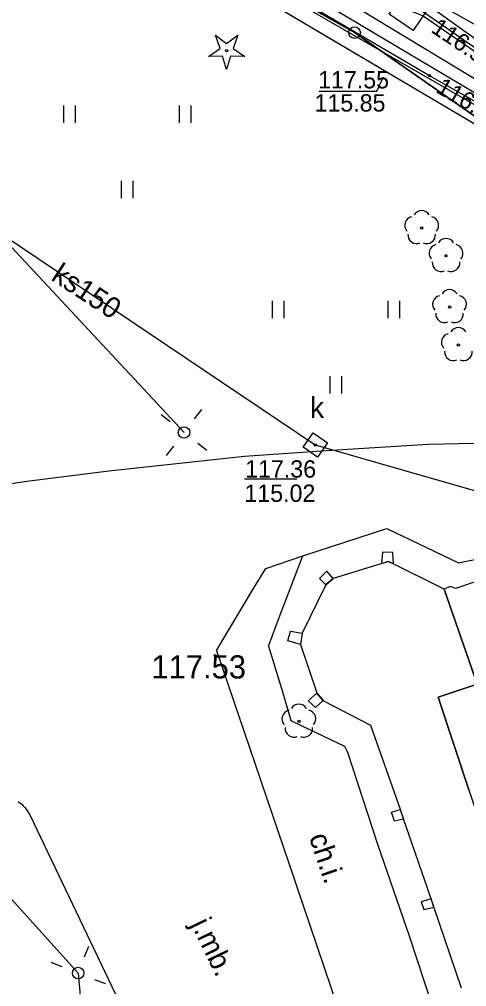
# Model space of a CAD drawing. Extents: x 6434771 to 6436222, y 5663454 to 5664782.
# Drawn here: x 6435012.47 to 6435031.8, y 5663961.14 to 5664002.92 of the extents above; entities that cross this region are included whole.
import ezdxf

# ---------------------------------------------------------------- set-up
doc = ezdxf.new("R2010")
doc.units = 0
for name, color, linetype in [('Warstwa 1', 7, 'Continuous'), ('Warstwa 10', 7, 'Continuous'), ('Warstwa 11', 7, 'Continuous'), ('Warstwa 12', 7, 'Continuous'), ('Warstwa 14', 7, 'Continuous'), ('Warstwa 15', 7, 'Continuous'), ('Warstwa 2', 7, 'Continuous'), ('Warstwa 25', 7, 'Continuous'), ('Warstwa 4', 7, 'Continuous'), ('Warstwa 5', 7, 'Continuous'), ('Warstwa 6', 7, 'Continuous'), ('Warstwa 7', 7, 'Continuous'), ('Warstwa 8', 7, 'Continuous'), ('Warstwa 9', 7, 'Continuous')]:
    doc.layers.add(name, color=color, linetype=linetype)

msp = doc.modelspace()

# ---------------------------------------------------------------- linework, layer by layer
at = {"layer": 'Warstwa 1'}
for p, q in [((6434999.334, 5664017.996), (6435026.957, 5664002.35)), ((6434999.334, 5664017.996), (6435026.957, 5664002.35)), ((6435026.957, 5664002.35), (6435050.759, 5663985.791)), ((6435026.957, 5664002.35), (6435050.759, 5663985.791))]:
    msp.add_line(p, q, dxfattribs=at)
msp.add_lwpolyline([(6435037.976, 5663980.581), (6435031.321, 5663978.344), (6435031.103, 5663978.433), (6435030.834, 5663978.315), (6435032.261, 5663974.203), (6435030.566, 5663973.645), (6435039.149, 5663947.769)], dxfattribs=at)
at = {"layer": 'Warstwa 10'}
for points in [[(6435039.27, 5663995.38), (6435030.2, 5664000.49), (6435026.78, 5664002.49), (6435005.3, 5664015.02), (6435001.82, 5664020.36), (6434989.95, 5664026.95), (6434987.82, 5664026.16), (6434986.6, 5664026.34), (6434978.53, 5664030.75), (6434978.42, 5664032.99), (6434977.19, 5664033.85), (6434965.42, 5664040.09), (6434950.99, 5664047.76), (6434936.21, 5664055.56), (6434923.51, 5664061.95), (6434922, 5664062.6), (6434919.82, 5664061.67), (6434916.14, 5664063.34), (6434915.04, 5664064.99), (6434913.7, 5664066.79), (6434899.99, 5664073.52), (6434899.07, 5664073.93), (6434899.76, 5664075.88), (6434904.43, 5664090.76)], [(6434898.671, 5664074.419), (6434902.76, 5664072.365), (6434912.576, 5664067.627), (6434922.039, 5664062.843), (6434928.491, 5664059.745), (6434937.421, 5664055.317), (6434945.409, 5664050.998), (6434960.407, 5664042.783), (6434962.523, 5664038.882), (6434979.882, 5664029.167), (6434995.86, 5664020.139), (6435019.103, 5664006.754), (6435039.449, 5663995.035), (6435046.546, 5663989.977), (6435049.657, 5663987.84), (6435051.881, 5663986.317), (6435053.049, 5663985.633), (6435057.374, 5663981.038), (6435060.712, 5663977.517), (6435062.186, 5663975.788), (6435062.844, 5663975.005)], [(6434897.799, 5664073.869), (6434902.99, 5664071.376), (6434906.697, 5664069.461), (6434912.456, 5664066.861), (6434925.794, 5664060.729), (6434928.609, 5664060.01), (6434931.137, 5664057.624), (6434949.054, 5664048.986), (6434962.469, 5664041.023), (6434978.882, 5664032.044), (6434990.046, 5664026.529), (6434993.502, 5664024.497), (6435013.504, 5664012.944), (6435029.359, 5664004.111), (6435038.639, 5663997.479)], [(6434896.42, 5664071.06), (6434898.16, 5664073.03), (6434900.23, 5664072.06), (6434923.31, 5664061.23), (6434926.55, 5664059.81), (6434927.25, 5664060), (6434930.24, 5664058.57), (6434930.73, 5664057.88), (6434948.57, 5664048.49), (6434986.66, 5664027.63), (6435008.6, 5664015.27), (6435029.24, 5664003.72), (6435037.15, 5663998.25), (6435049.94, 5663990.19), (6435056.65, 5663985.18), (6435065.79, 5663976.31), (6435067.86, 5663972.11), (6435071.01, 5663962.36), (6435072.82, 5663959.6), (6435082.35, 5663954.64), (6435097.639, 5663946.244)]]:
    msp.add_lwpolyline(points, dxfattribs=at)
msp.add_lwpolyline([(6435020.642, 5664001.322), (6435021.144, 5664001.669), (6435020.942, 5664002.245), (6435021.427, 5664001.875), (6435021.912, 5664002.245), (6435021.71, 5664001.669), (6435022.212, 5664001.322), (6435021.602, 5664001.336), (6435021.427, 5664000.752), (6435021.252, 5664001.336)], close=True, dxfattribs=at)
for centre, radius in [((6435026.957, 5664002.35), 0.25), ((6435026.957, 5664002.35), 0.25), ((6435021.427, 5664001.577), 0.05)]:
    msp.add_circle(centre, radius, dxfattribs=at)
at = {"layer": 'Warstwa 11'}
for points in [[(6435028.634, 5663979.41), (6435028.615, 5663979.9), (6435028.158, 5663979.917), (6435028.117, 5663979.416), (6435028.428, 5663979.511)], [(6435026.035, 5663978.776), (6435025.758, 5663979.088), (6435025.436, 5663978.776), (6435025.719, 5663978.493)], [(6435024.615, 5663975.926), (6435024.073, 5663976.079), (6435024.184, 5663976.498), (6435024.698, 5663976.414)], [(6435025.329, 5663973.822), (6435024.952, 5663973.493), (6435025.267, 5663973.195), (6435025.604, 5663973.502)], [(6435029.066, 5663968.379), (6435028.687, 5663968.295), (6435028.551, 5663968.679), (6435028.933, 5663968.792)], [(6435030.379, 5663964.582), (6435030.262, 5663964.932), (6435029.84, 5663964.811), (6435029.953, 5663964.483)]]:
    msp.add_lwpolyline(points, close=True, dxfattribs=at)
for centre in [(6435029.858, 5663993.916), (6435030.911, 5663992.71), (6435031.062, 5663990.5), (6435031.443, 5663988.86), (6435024.551, 5663972.598)]:
    msp.add_circle(centre, 0.05, dxfattribs=at)
for centre, start, end in [((6435029.858, 5663994.291), 30.1471, 149.8529), ((6435029.501, 5663994.032), 102.1471, 221.8529), ((6435030.215, 5663994.032), 318.1471, 77.8529), ((6435029.638, 5663993.613), 174.1471, 293.8529), ((6435030.078, 5663993.613), 246.1471, 5.8529), ((6435030.554, 5663992.826), 102.1471, 221.8529), ((6435030.911, 5663993.085), 30.1471, 149.8529), ((6435031.268, 5663992.826), 318.1471, 77.8529), ((6435030.691, 5663992.407), 174.1471, 293.8529), ((6435031.131, 5663992.407), 246.1471, 5.8529), ((6435031.062, 5663990.875), 30.1471, 149.8529), ((6435030.705, 5663990.616), 102.1471, 221.8529), ((6435031.419, 5663990.616), 318.1471, 77.8529), ((6435030.842, 5663990.197), 174.1471, 293.8529), ((6435031.282, 5663990.197), 246.1471, 5.8529), ((6435031.443, 5663989.235), 30.1471, 149.8529), ((6435031.086, 5663988.976), 102.1471, 221.8529), ((6435031.223, 5663988.557), 174.1471, 293.8529), ((6435031.663, 5663988.557), 246.1471, 5.8529), ((6435024.551, 5663972.973), 30.1471, 149.8529), ((6435024.194, 5663972.714), 102.1471, 221.8529), ((6435024.908, 5663972.714), 318.1471, 77.8529), ((6435024.331, 5663972.295), 174.1471, 293.8529), ((6435024.771, 5663972.295), 246.1471, 5.8529)]:
    msp.add_arc(centre, 0.375, start, end, dxfattribs=at)
at = {"layer": 'Warstwa 12'}
for points in [[(6434879.158, 5664078.856), (6434884.466, 5664077.041), (6434884.943, 5664076.892), (6434885.361, 5664076.61), (6434904.643, 5664068.316), (6434925.269, 5664058.705), (6434945.05, 5664048.685), (6434974.567, 5664032.476), (6434974.989, 5664032.261), (6434975.127, 5664032.48), (6434976.891, 5664035.328), (6434977.019, 5664035.547), (6434977.471, 5664035.311), (6435021.423, 5664010.318), (6435021.865, 5664010.097), (6435021.856, 5664009.772), (6435020.661, 5664007.687), (6435020.508, 5664007.434), (6435020.935, 5664007.143), (6435043.134, 5663993.734), (6435056.442, 5663986.832), (6435065.286, 5663979.645), (6435065.567, 5663979.291)], [(6435076.981, 5663977.987), (6435060.8, 5663986.83), (6435044.672, 5663995.689), (6435035.779, 5664000.664), (6435026.559, 5664005.848), (6435021.216, 5664008.862), (6435015.543, 5664011.986), (6435005.727, 5664017.515), (6434993.895, 5664024.292), (6434988.15, 5664027.391), (6434986.652, 5664028.144), (6434985.953, 5664028.56), (6434978.495, 5664032.512), (6434971.253, 5664036.441), (6434966.665, 5664038.927), (6434949.941, 5664048.002), (6434948.145, 5664048.942), (6434947.222, 5664049.507), (6434943.986, 5664051.256), (6434934.8, 5664055.982), (6434925.516, 5664060.59), (6434905.925, 5664069.826), (6434896.606, 5664074.336), (6434894.752, 5664075.227)], [(6434928.096, 5664058.264), (6434929.076, 5664057.604), (6434939.486, 5664051.98), (6434948.125, 5664047.34), (6434952.325, 5664045.068), (6434966.421, 5664037.465), (6434988.007, 5664025.883), (6434989.76, 5664024.876), (6434992.028, 5664023.706), (6434998.449, 5664019.821), (6435020.142, 5664006.907), (6435038.86, 5663995.783), (6435047.805, 5663990.452), (6435048.936, 5663989.958)], [(6434990.077, 5664025.283), (6434990.843, 5664024.793), (6434996.581, 5664021.557), (6435010.751, 5664013.657), (6435028.787, 5664003.637), (6435029.346, 5664003.299), (6435029.924, 5664003.079), (6435039.903, 5663996.215), (6435047.922, 5663990.632), (6435048.936, 5663989.958)], [(6435003.519, 5664015.055), (6435000.596, 5664011.59), (6434999.303, 5664008.856), (6434997.158, 5664008.482), (6434995.283, 5664007.254), (6435006.855, 5663996.563), (6435012.143, 5663993.069), (6435019.587, 5663985.079)], [(6434962.162, 5663984.265), (6434961.877, 5663980.538), (6434966.9, 5663980.797), (6434969.951, 5663980.05), (6434971.632, 5663978.389), (6434972.394, 5663976.96), (6434977.916, 5663975.373), (6434979.541, 5663976.633), (6434981.473, 5663979.914), (6434981.722, 5663980.817), (6434983.29, 5663982.258), (6434984.714, 5663982.611), (6434986.366, 5663982.781), (6434991.047, 5663981.134), (6434996.425, 5663978.449), (6434999.003, 5663976.678), (6435003.378, 5663973.684), (6435006.902, 5663970.712), (6435015.014, 5663961.733), (6435016.298, 5663947.226)]]:
    msp.add_lwpolyline(points, dxfattribs=at)
at = {"layer": 'Warstwa 14'}
msp.add_line((6435024.464, 5663983.065), (6435022.203, 5663983.065), dxfattribs=at)
msp.add_lwpolyline([(6435025.424, 5663999.815), (6435027.926, 5663999.815), (6435028.201, 5664000.44)], dxfattribs=at)
for centre in [(6435030.2, 5664000.49), (6435025.261, 5663984.54)]:
    msp.add_circle(centre, 0.045, dxfattribs=at)
at = {"layer": 'Warstwa 15'}
msp.add_lwpolyline([(6435028.456, 5664003.153), (6435029.123, 5664004.128), (6435030.157, 5664003.421), (6435029.49, 5664002.446)], close=True, dxfattribs=at)
at = {"layer": 'Warstwa 2'}
for points in [[(6434997.74, 5664018.73), (6434999.49, 5664017.72), (6435038.83, 5663994.46)], [(6435031.909, 5663969.598), (6435030.566, 5663973.645), (6435032.261, 5663974.203), (6435030.834, 5663978.315), (6435028.428, 5663979.511), (6435026.035, 5663978.776), (6435025.719, 5663978.493), (6435024.698, 5663976.414), (6435024.614, 5663975.917), (6435025.324, 5663973.829), (6435025.62, 5663973.482), (6435027.653, 5663972.441), (6435028.928, 5663968.807), (6435029.056, 5663968.407), (6435030.257, 5663964.951), (6435030.385, 5663964.563), (6435031.569, 5663961.096)]]:
    msp.add_lwpolyline(points, dxfattribs=at)
for centre in [(6435019.587, 5663985.079), (6435015.014, 5663961.733)]:
    msp.add_circle(centre, 0.25, dxfattribs=at)
at = {"layer": 'Warstwa 25'}
msp.add_circle((6435020.935, 5663975.447), 0.045, dxfattribs=at)
at = {"layer": 'Warstwa 4'}
for points in [[(6435020.046, 5663985.672), (6435020.352, 5663986.068)], [(6435018.994, 5663985.538), (6435018.598, 5663985.844)], [(6435019.128, 5663984.486), (6435018.822, 5663984.09)], [(6435020.18, 5663984.62), (6435020.576, 5663984.314)], [(6435015.287, 5663962.431), (6435015.469, 5663962.897)], [(6435014.316, 5663962.006), (6435013.85, 5663962.188)], [(6435015.712, 5663961.46), (6435016.178, 5663961.278)]]:
    msp.add_lwpolyline(points, dxfattribs=at)
msp.add_lwpolyline([(6435024.738, 5663984.452), (6435025.173, 5663985.063), (6435025.784, 5663984.628), (6435025.349, 5663984.017)], close=True, dxfattribs=at)
at = {"layer": 'Warstwa 5'}
for p, q in [((6434999.49, 5664017.72), (6435038.83, 5663994.46)), ((6435014.39, 5663998.45), (6435014.39, 5663999.2)), ((6435014.89, 5663998.45), (6435014.89, 5663999.2)), ((6435019.39, 5663998.45), (6435019.39, 5663999.2)), ((6435019.89, 5663998.45), (6435019.89, 5663999.2)), ((6435016.89, 5663995.2), (6435016.89, 5663995.95)), ((6435017.39, 5663995.2), (6435017.39, 5663995.95)), ((6435023.409, 5663990.017), (6435023.409, 5663990.767)), ((6435023.909, 5663990.017), (6435023.909, 5663990.767)), ((6435028.409, 5663990.017), (6435028.409, 5663990.767)), ((6435028.909, 5663990.017), (6435028.909, 5663990.767)), ((6435025.909, 5663986.767), (6435025.909, 5663987.517)), ((6435026.409, 5663986.767), (6435026.409, 5663987.517)), ((6435025.75, 5663984.298), (6435030.14, 5663984.577)), ((6435030.14, 5663984.577), (6435032.835, 5663984.632)), ((6435016.333, 5663983.417), (6435022.196, 5663984.054)), ((6435022.196, 5663984.054), (6435025.75, 5663984.298)), ((6435012.787, 5663982.974), (6435016.333, 5663983.417)), ((6435007.668, 5663982.241), (6435012.787, 5663982.974)), ((6435012.417, 5663969.134), (6435012.496, 5663969.079)), ((6435012.496, 5663969.079), (6435012.571, 5663969.019)), ((6435012.571, 5663969.019), (6435012.642, 5663968.953)), ((6435012.642, 5663968.953), (6435012.708, 5663968.883)), ((6435012.708, 5663968.883), (6435012.769, 5663968.808)), ((6435012.769, 5663968.808), (6435012.824, 5663968.729)), ((6435012.824, 5663968.729), (6435012.873, 5663968.646)), ((6435012.873, 5663968.646), (6435012.917, 5663968.559)), ((6435012.917, 5663968.559), (6435019.394, 5663955.069))]:
    msp.add_line(p, q, dxfattribs=at)
at = {"layer": 'Warstwa 6'}
msp.add_lwpolyline([(6435199.169, 5663878.85), (6435069.683, 5663952.11), (6435070.435, 5663958.091), (6435069.483, 5663961.233), (6435068.325, 5663963.837), (6435062.043, 5663974.514), (6435058.095, 5663979.622), (6435055.831, 5663981.839), (6435050.759, 5663985.791), (6435026.957, 5664002.35), (6434999.334, 5664017.996), (6434991.09, 5664022.666), (6434980.58, 5664028.593), (6434951.952, 5664044.671), (6434942.859, 5664049.431), (6434933.864, 5664054.041), (6434925.132, 5664058.117), (6434918.181, 5664061.441), (6434909.328, 5664065.359), (6434902.911, 5664068.147), (6434896.533, 5664070.874)], dxfattribs=at)
msp.add_lwpolyline([(6435026.957, 5664002.35), (6435050.759, 5663985.791), (6435055.831, 5663981.839), (6435058.095, 5663979.622), (6435062.043, 5663974.514), (6435068.325, 5663963.837), (6435069.483, 5663961.233), (6435070.435, 5663958.091), (6435069.683, 5663952.11), (6435120.043, 5663983.972), (6435070.884, 5664005.038), (6435011.285, 5664038.642), (6434957.736, 5664068.872), (6434942.859, 5664049.431), (6434951.952, 5664044.671), (6434980.58, 5664028.593), (6434991.09, 5664022.666), (6434999.334, 5664017.996)], close=True, dxfattribs=at)
msp.add_circle((6435025.261, 5663984.54), 0.045, dxfattribs=at)
at = {"layer": 'Warstwa 7'}
msp.add_lwpolyline([(6434960.516, 5664035.877), (6434960.352, 5664035.549), (6434973.215, 5664023.743), (6434973.286, 5664023.312), (6434995.263, 5664004.719), (6434995.671, 5664004.448), (6435025.261, 5663984.54), (6435077.854, 5663969.472)], dxfattribs=at)
at = {"layer": 'Warstwa 8'}
for p, q in [((6435025.75, 5663984.298), (6435030.14, 5663984.577)), ((6435030.14, 5663984.577), (6435032.835, 5663984.632)), ((6435016.333, 5663983.417), (6435022.196, 5663984.054)), ((6435022.196, 5663984.054), (6435025.75, 5663984.298)), ((6435012.787, 5663982.974), (6435016.333, 5663983.417)), ((6435007.668, 5663982.241), (6435012.787, 5663982.974)), ((6435024.727, 5663979.756), (6435028.348, 5663980.928)), ((6435028.348, 5663980.928), (6435031.447, 5663979.454)), ((6435023.117, 5663979.201), (6435024.727, 5663979.756)), ((6435031.447, 5663979.454), (6435032.35, 5663979.64)), ((6435022.584, 5663978.345), (6435023.117, 5663979.201)), ((6435020.993, 5663975.667), (6435022.584, 5663978.345)), ((6435020.993, 5663975.667), (6435024.111, 5663966.477)), ((6435012.417, 5663969.134), (6435012.496, 5663969.079)), ((6435012.496, 5663969.079), (6435012.571, 5663969.019)), ((6435012.571, 5663969.019), (6435012.642, 5663968.953)), ((6435012.642, 5663968.953), (6435012.708, 5663968.883)), ((6435012.708, 5663968.883), (6435012.769, 5663968.808)), ((6435012.769, 5663968.808), (6435012.824, 5663968.729)), ((6435012.824, 5663968.729), (6435012.873, 5663968.646)), ((6435012.873, 5663968.646), (6435012.917, 5663968.559)), ((6435012.917, 5663968.559), (6435019.394, 5663955.069)), ((6435024.111, 5663966.477), (6435027.391, 5663956.842))]:
    msp.add_line(p, q, dxfattribs=at)
at = {"layer": 'Warstwa 9'}
for p, q in [((6434999.49, 5664017.72), (6435038.83, 5663994.46)), ((6435023.117, 5663979.201), (6435024.727, 5663979.756)), ((6435023.745, 5663977.206), (6435024.727, 5663979.756)), ((6435022.584, 5663978.345), (6435023.117, 5663979.201)), ((6435020.993, 5663975.667), (6435022.584, 5663978.345)), ((6435023.239, 5663975.852), (6435023.745, 5663977.206)), ((6435020.993, 5663975.667), (6435024.111, 5663966.477)), ((6435023.239, 5663975.852), (6435023.854, 5663973.832)), ((6435023.854, 5663973.832), (6435024.207, 5663972.635)), ((6435024.207, 5663972.635), (6435024.672, 5663972.407)), ((6435024.672, 5663972.407), (6435026.521, 5663971.534)), ((6435026.521, 5663971.534), (6435026.656, 5663971.278)), ((6435026.656, 5663971.278), (6435027.955, 5663967.294)), ((6435027.955, 5663967.294), (6435029.315, 5663963.343)), ((6435024.111, 5663966.477), (6435027.391, 5663956.842)), ((6435029.315, 5663963.343), (6435031.056, 5663958.092))]:
    msp.add_line(p, q, dxfattribs=at)

# ---------------------------------------------------------------- texts
at = {"layer": 'Warstwa 14'}
for s, rotation, p in [('116.95', 326.1677, (6435030.215, 5664002.405)), ('116.8', 330.0581, (6435030.425, 5663999.8))]:
    msp.add_text(s, height=0.75, rotation=rotation, dxfattribs=at).set_placement(p)
for s, p in [('115.85', (6435025.226, 5663998.94)), ('115.02', (6435022.196, 5663982.081))]:
    msp.add_text(s, height=0.75, dxfattribs=at).set_placement(p)
at = {"layer": 'Warstwa 25'}
msp.add_text('117.53', height=1, dxfattribs=at).set_placement((6435018.177, 5663974.455))
at = {"layer": 'Warstwa 5'}
msp.add_text('k', height=0.9, dxfattribs=at).set_placement((6435025.039, 5663985.71))
at = {"layer": 'Warstwa 6'}
for s, p in [('117.55', (6435025.381, 5663999.94)), ('117.36', (6435022.227, 5663983.13))]:
    msp.add_text(s, height=0.75, dxfattribs=at).set_placement(p)
at = {"layer": 'Warstwa 7'}
msp.add_text('ks150', height=0.9, rotation=326.7578, dxfattribs=at).set_placement((6435013.796, 5663991.693))
at = {"layer": 'Warstwa 8'}
msp.add_text('j.mb.', height=0.9, rotation=295.6462, dxfattribs=at).set_placement((6435019.875, 5663963.85))
at = {"layer": 'Warstwa 9'}
msp.add_text('ch.i.', height=0.9, rotation=288.7421, dxfattribs=at).set_placement((6435024.978, 5663967.609))

doc.saveas('drawing.dxf')
